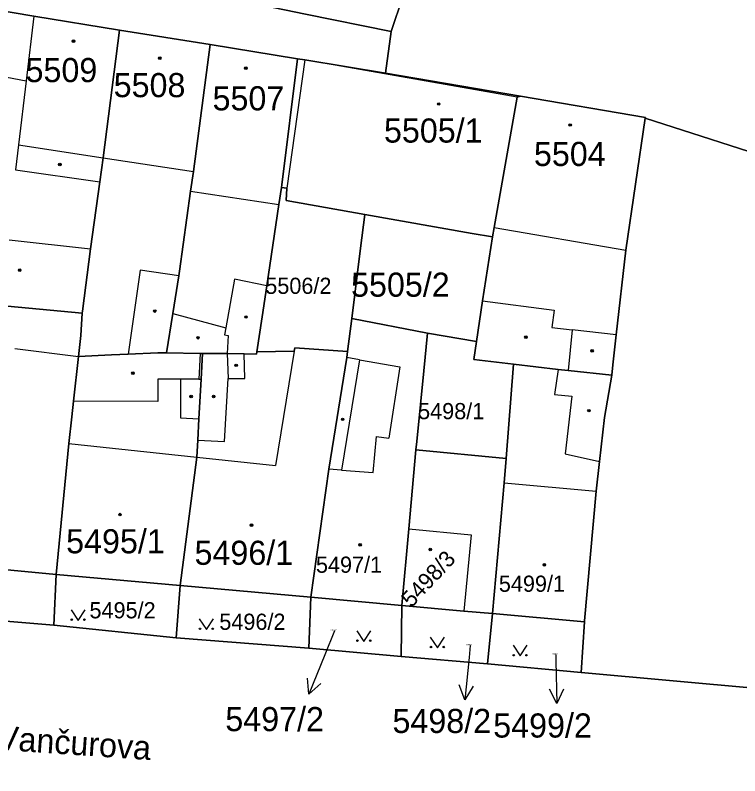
# Model space of a CAD drawing. Extents: x -596233 to -595156, y -1161235 to -1159375.
# Drawn here: x -595240.3 to -595189.3, y -1160964 to -1160910.4 of the extents above; entities that cross this region are included whole.
import ezdxf

# ---------------------------------------------------------------- set-up
doc = ezdxf.new("R2010")
doc.units = 0
for name, color, linetype in [('KN_CAR_KR', 7, 'Continuous'), ('KN_KULTURY', 7, 'Continuous'), ('KN_PARC_CIS_POM', 7, 'Continuous'), ('KN_PARC_CIS_POZ', 7, 'Continuous'), ('KN_PARC_CIS_STAV', 7, 'Continuous'), ('KN_PARC_PLOCHA', 7, 'Continuous'), ('KN_ULICE', 7, 'Continuous'), ('PARC_C_SIPKA', 7, 'Continuous'), ('parcely_l', 7, 'Continuous')]:
    doc.layers.add(name, color=color, linetype=linetype)

msp = doc.modelspace()

# ---------------------------------------------------------------- linework, layer by layer
at = {"layer": 'KN_CAR_KR'}
for points in [[(-595239.04, -1160910.51), (-595239.58, -1160915.08)], [(-595219.94, -1160913.6), (-595221.2, -1160922.62)], [(-595204.96, -1160916.22), (-595219.94, -1160913.6)], [(-595242.94, -1160914.43), (-595239.58, -1160915.08)], [(-595239.58, -1160915.08), (-595240.12, -1160919.58)], [(-595240.12, -1160919.58), (-595240.33, -1160921.33)], [(-595240.12, -1160919.58), (-595234.15, -1160920.49)], [(-595234.15, -1160920.49), (-595227.79, -1160921.45)], [(-595240.33, -1160921.33), (-595234.39, -1160922.19)], [(-595227.98, -1160922.84), (-595221.76, -1160923.78)], [(-595206.6, -1160925.41), (-595197.31, -1160926.99)], [(-595240.77, -1160926.26), (-595235.04, -1160926.9)], [(-595231.54, -1160928.42), (-595232.39, -1160934.32)], [(-595228.81, -1160928.8), (-595231.54, -1160928.42)], [(-595224.89, -1160929.05), (-595225.5, -1160932.48)], [(-595222.61, -1160929.51), (-595224.89, -1160929.05)], [(-595207.42, -1160930.58), (-595202.36, -1160931.22)], [(-595202.36, -1160931.22), (-595202.52, -1160932.45)], [(-595229.24, -1160931.47), (-595225.5, -1160932.48)], [(-595225.5, -1160932.48), (-595225.59, -1160932.97)], [(-595202.52, -1160932.45), (-595201.1, -1160932.61)], [(-595201.1, -1160932.61), (-595201.38, -1160935.48)], [(-595197.99, -1160932.96), (-595201.1, -1160932.61)], [(-595225.59, -1160932.97), (-595225.34, -1160933.01)], [(-595225.34, -1160933.01), (-595225.41, -1160934.29)], [(-595240.36, -1160933.92), (-595235.88, -1160934.48)], [(-595227.31, -1160934.27), (-595227.4, -1160936.09)], [(-595225.41, -1160934.29), (-595225.34, -1160936.04)], [(-595224.17, -1160936.03), (-595224.2, -1160934.31)], [(-595220.68, -1160934.11), (-595221.99, -1160942.17)], [(-595216.08, -1160934.72), (-595217.35, -1160942.49)], [(-595216.08, -1160934.72), (-595216.97, -1160934.57)], [(-595216.08, -1160934.72), (-595213.24, -1160935.21)], [(-595213.24, -1160935.21), (-595214.01, -1160940.24)], [(-595202.07, -1160935.4), (-595202.34, -1160937.18)], [(-595230.29, -1160936.08), (-595230.29, -1160937.67)], [(-595228.69, -1160936.09), (-595230.29, -1160936.08)], [(-595228.69, -1160936.09), (-595228.7, -1160938.81)], [(-595227.4, -1160936.09), (-595228.69, -1160936.09)], [(-595227.4, -1160936.09), (-595227.25, -1160936.09)], [(-595225.59, -1160940.49), (-595225.34, -1160936.04)], [(-595225.34, -1160936.04), (-595224.17, -1160936.03)], [(-595202.34, -1160937.18), (-595201.11, -1160937.28)], [(-595230.29, -1160937.67), (-595236.23, -1160937.63)], [(-595201.11, -1160937.28), (-595201.58, -1160941.35)], [(-595228.7, -1160938.81), (-595227.4, -1160938.88)], [(-595227.48, -1160940.38), (-595225.59, -1160940.49)], [(-595215.11, -1160942.67), (-595214.89, -1160940.12)], [(-595214.89, -1160940.12), (-595214.01, -1160940.24)], [(-595236.57, -1160940.62), (-595227.55, -1160941.58)], [(-595201.58, -1160941.35), (-595199.16, -1160941.88)], [(-595227.55, -1160941.58), (-595221.99, -1160942.17)], [(-595217.35, -1160942.49), (-595218.25, -1160942.42)], [(-595217.35, -1160942.49), (-595215.11, -1160942.67)], [(-595205.88, -1160943.39), (-595199.4, -1160943.98)], [(-595212.61, -1160946.64), (-595208.2, -1160947.05)], [(-595208.2, -1160947.05), (-595208.73, -1160952.43)]]:
    msp.add_lwpolyline(points, dxfattribs=at)
at = {"layer": 'KN_KULTURY'}
for points in [[(-595236.4118, -1160952.3316), (-595235.9118, -1160953.0816), (-595235.4118, -1160952.3316)], [(-595227.3718, -1160952.9716), (-595226.8718, -1160953.7216), (-595226.3718, -1160952.9716)], [(-595216.2718, -1160953.8116), (-595215.7718, -1160954.5616), (-595215.2718, -1160953.8116)], [(-595211.0918, -1160954.2616), (-595210.5918, -1160955.0116), (-595210.0918, -1160954.2616)], [(-595205.2618, -1160954.8416), (-595204.7618, -1160955.5916), (-595204.2618, -1160954.8416)]]:
    msp.add_lwpolyline(points, dxfattribs=at)
for centre, radius in [((-595236.24, -1160912.27), 0.09), ((-595236.24, -1160912.27), 0.0398), ((-595230.16, -1160913.47), 0.09), ((-595230.16, -1160913.47), 0.0398), ((-595224.09, -1160914.18), 0.09), ((-595224.09, -1160914.18), 0.0398), ((-595210.5, -1160916.7), 0.09), ((-595210.5, -1160916.7), 0.0398), ((-595201.23, -1160918.18), 0.09), ((-595201.23, -1160918.18), 0.0398), ((-595237.2, -1160920.96), 0.09), ((-595237.2, -1160920.96), 0.0398), ((-595240.03, -1160928.41), 0.09), ((-595240.03, -1160928.41), 0.0398), ((-595230.51, -1160931.29), 0.09), ((-595230.51, -1160931.29), 0.0398), ((-595224.08, -1160931.71), 0.09), ((-595224.08, -1160931.71), 0.0398), ((-595227.46, -1160933.17), 0.09), ((-595227.46, -1160933.17), 0.0398), ((-595204.35, -1160933.13), 0.09), ((-595204.35, -1160933.13), 0.0398), ((-595199.69, -1160934.09), 0.09), ((-595199.69, -1160934.09), 0.0398), ((-595224.77, -1160935.11), 0.09), ((-595224.77, -1160935.11), 0.0398), ((-595232.05, -1160935.67), 0.09), ((-595232.05, -1160935.67), 0.0398), ((-595227.95, -1160937.31), 0.09), ((-595226.36, -1160937.31), 0.09), ((-595227.95, -1160937.31), 0.0398), ((-595226.36, -1160937.31), 0.0398), ((-595199.91, -1160938.31), 0.09), ((-595199.91, -1160938.31), 0.0398), ((-595217.27, -1160938.92), 0.09), ((-595217.27, -1160938.92), 0.0398), ((-595232.96, -1160945.63), 0.09), ((-595232.96, -1160945.63), 0.0398), ((-595223.69, -1160946.38), 0.09), ((-595223.69, -1160946.38), 0.0398), ((-595216.04, -1160947.76), 0.09), ((-595216.04, -1160947.76), 0.0398), ((-595211.09, -1160948.09), 0.09), ((-595211.09, -1160948.09), 0.0398), ((-595203.05, -1160949.17), 0.09), ((-595203.05, -1160949.17), 0.0398), ((-595236.362, -1160953.0314), 0.05), ((-595235.4626, -1160953.0314), 0.05), ((-595227.322, -1160953.6714), 0.05), ((-595226.4226, -1160953.6714), 0.05), ((-595216.222, -1160954.5114), 0.05), ((-595215.3226, -1160954.5114), 0.05), ((-595211.042, -1160954.9614), 0.05), ((-595210.1426, -1160954.9614), 0.05), ((-595205.212, -1160955.5414), 0.05), ((-595204.3126, -1160955.5414), 0.05)]:
    msp.add_circle(centre, radius, dxfattribs=at)
at = {"layer": 'KN_PARC_PLOCHA'}
for points in [[(-595186.01, -1160920.89), (-595195.94, -1160917.71), (-595195.92, -1160917.65), (-595204.74, -1160916.16), (-595214.24, -1160914.52), (-595213.86, -1160911.59), (-595213.03, -1160909.12), (-595217.25, -1160906.31), (-595223.15, -1160902.21), (-595230.08, -1160896.93), (-595230.58, -1160897.46), (-595240.7, -1160888.91)], [(-595246.32, -1160904.67), (-595240.11, -1160906.06), (-595239.1, -1160906.32), (-595236.89, -1160906.88), (-595234.15, -1160907.43), (-595232.08, -1160907.85), (-595230.86, -1160908.09), (-595228.08, -1160908.65), (-595219.88, -1160910.38), (-595213.86, -1160911.59), (-595214.24, -1160914.52), (-595219.94, -1160913.6), (-595220.44, -1160913.52), (-595226.61, -1160912.52), (-595233, -1160911.49), (-595239.04, -1160910.51), (-595242.24, -1160909.98)], [(-595293.57, -1160948.51), (-595281.31, -1160949.53), (-595272.14, -1160950.34), (-595266.69, -1160950.85), (-595257.11, -1160951.8), (-595237.62, -1160953.41), (-595229.01, -1160954.32), (-595219.65, -1160955.05), (-595213.14, -1160955.64), (-595207.07, -1160956.15), (-595200.45, -1160956.75), (-595181.53, -1160958.48), (-595158.2304, -1160960.6301), (-595158.2304, -1160980.5637)]]:
    msp.add_lwpolyline(points, dxfattribs=at)
for points in [[(-595213.86, -1160911.59), (-595219.88, -1160910.38), (-595228.08, -1160908.65), (-595223.15, -1160902.21), (-595217.25, -1160906.31), (-595213.03, -1160909.12)], [(-595233, -1160911.49), (-595234.15, -1160920.49), (-595234.39, -1160922.19), (-595235.04, -1160926.9), (-595235.6, -1160931.29), (-595235.62, -1160931.44), (-595243.16, -1160930.73), (-595245.32, -1160930.53), (-595244.81, -1160926.85), (-595244.15, -1160922.05), (-595244.13, -1160921.95), (-595243.31, -1160916.78), (-595242.94, -1160914.43), (-595242.38, -1160910.85), (-595242.24, -1160909.98), (-595239.04, -1160910.51)], [(-595226.61, -1160912.52), (-595227.79, -1160921.45), (-595227.98, -1160922.84), (-595228.76, -1160928.47), (-595228.81, -1160928.8), (-595229.24, -1160931.47), (-595229.68, -1160934.24), (-595230.29, -1160934.23), (-595232.39, -1160934.32), (-595233.55, -1160934.38), (-595235.88, -1160934.48), (-595235.72, -1160933), (-595235.62, -1160931.44), (-595235.6, -1160931.29), (-595235.04, -1160926.9), (-595234.39, -1160922.19), (-595234.15, -1160920.49), (-595233, -1160911.49)], [(-595220.44, -1160913.52), (-595221.55, -1160922.4), (-595221.58, -1160922.59), (-595221.76, -1160923.78), (-595222.61, -1160929.51), (-595222.94, -1160931.69), (-595223.32, -1160934.16), (-595223.34, -1160934.32), (-595224.2, -1160934.31), (-595225.41, -1160934.29), (-595227.15, -1160934.27), (-595227.31, -1160934.27), (-595229.68, -1160934.24), (-595229.24, -1160931.47), (-595228.81, -1160928.8), (-595228.76, -1160928.47), (-595227.98, -1160922.84), (-595227.79, -1160921.45), (-595226.61, -1160912.52)], [(-595214.24, -1160914.52), (-595204.74, -1160916.16), (-595204.96, -1160916.22), (-595206.6, -1160925.41), (-595206.7, -1160926.07), (-595208.13, -1160925.82), (-595215.7, -1160924.49), (-595221.26, -1160923.51), (-595221.2, -1160922.62), (-595221.58, -1160922.59), (-595221.55, -1160922.4), (-595220.44, -1160913.52), (-595219.94, -1160913.6)], [(-595195.94, -1160917.71), (-595197.31, -1160926.99), (-595197.99, -1160932.96), (-595198.23, -1160935.09), (-595198.3, -1160935.81), (-595201.38, -1160935.48), (-595202.07, -1160935.4), (-595205.23, -1160935.04), (-595208.03, -1160934.7), (-595207.84, -1160933.44), (-595207.42, -1160930.58), (-595206.7, -1160926.07), (-595206.6, -1160925.41), (-595204.96, -1160916.22), (-595204.74, -1160916.16), (-595195.92, -1160917.65)], [(-595185.24, -1160921.12), (-595181.54, -1160922.21), (-595177.04, -1160923.49), (-595171.97, -1160924.83), (-595169.92, -1160925.33), (-595164.68, -1160927.5), (-595161.36, -1160929.42), (-595158.33, -1160931.89), (-595158.2304, -1160932.0031), (-595158.2304, -1160960.6301), (-595181.53, -1160958.48), (-595200.45, -1160956.75), (-595200.23, -1160953.19), (-595200.22, -1160953.12), (-595199.4, -1160943.98), (-595199.16, -1160941.88), (-595198.82, -1160938.8), (-595198.3, -1160935.81), (-595198.23, -1160935.09), (-595197.99, -1160932.96), (-595197.31, -1160926.99), (-595195.94, -1160917.71), (-595186.01, -1160920.89)], [(-595244.13, -1160921.95), (-595244.15, -1160922.05), (-595244.81, -1160926.85), (-595245.32, -1160930.53), (-595243.16, -1160930.73), (-595235.62, -1160931.44), (-595235.72, -1160933), (-595235.88, -1160934.48), (-595236.23, -1160937.63), (-595236.36, -1160938.75), (-595236.57, -1160940.62), (-595237.47, -1160949.84), (-595256.68, -1160948.02), (-595255.7, -1160939.05), (-595254.76, -1160931.48), (-595254.61, -1160930.31), (-595254.24, -1160926.72), (-595254.11, -1160925.74), (-595252.49, -1160925.93), (-595247.38, -1160926.54), (-595246.86, -1160921.66)], [(-595215.7, -1160924.49), (-595216, -1160926.85), (-595216.62, -1160931.82), (-595216.92, -1160934.13), (-595220.64, -1160933.87), (-595220.68, -1160934.11), (-595223.32, -1160934.16), (-595222.94, -1160931.69), (-595222.61, -1160929.51), (-595221.76, -1160923.78), (-595221.58, -1160922.59), (-595221.2, -1160922.62), (-595221.26, -1160923.51)], [(-595206.7, -1160926.07), (-595207.42, -1160930.58), (-595207.84, -1160933.44), (-595211.29, -1160932.85), (-595216.62, -1160931.82), (-595216, -1160926.85), (-595215.7, -1160924.49), (-595208.13, -1160925.82)], [(-595211.29, -1160932.85), (-595211.55, -1160935.5), (-595212.05, -1160940.49), (-595212.1, -1160941.07), (-595212.61, -1160946.64), (-595213.1, -1160952.03), (-595219.52, -1160951.45), (-595218.25, -1160942.42), (-595216.97, -1160934.57), (-595216.92, -1160934.13), (-595216.62, -1160931.82)], [(-595207.84, -1160933.44), (-595208.03, -1160934.7), (-595205.23, -1160935.04), (-595205.75, -1160941.67), (-595212.1, -1160941.07), (-595212.05, -1160940.49), (-595211.55, -1160935.5), (-595211.29, -1160932.85)], [(-595216.92, -1160934.13), (-595216.97, -1160934.57), (-595218.25, -1160942.42), (-595219.52, -1160951.45), (-595228.73, -1160950.63), (-595227.55, -1160941.58), (-595227.48, -1160940.38), (-595227.4, -1160938.88), (-595227.25, -1160936.09), (-595227.15, -1160934.27), (-595225.41, -1160934.29), (-595224.2, -1160934.31), (-595223.34, -1160934.32), (-595223.32, -1160934.16), (-595220.68, -1160934.11), (-595220.64, -1160933.87)], [(-595229.68, -1160934.24), (-595227.31, -1160934.27), (-595227.15, -1160934.27), (-595227.25, -1160936.09), (-595227.4, -1160938.88), (-595227.48, -1160940.38), (-595227.55, -1160941.58), (-595228.73, -1160950.63), (-595237.47, -1160949.84), (-595236.57, -1160940.62), (-595236.36, -1160938.75), (-595236.23, -1160937.63), (-595235.88, -1160934.48), (-595233.55, -1160934.38), (-595232.39, -1160934.32), (-595230.29, -1160934.23)], [(-595198.3, -1160935.81), (-595198.82, -1160938.8), (-595199.16, -1160941.88), (-595199.4, -1160943.98), (-595200.22, -1160953.12), (-595200.23, -1160953.19), (-595206.7, -1160952.61), (-595205.88, -1160943.39), (-595205.75, -1160941.67), (-595205.23, -1160935.04), (-595202.07, -1160935.4), (-595201.38, -1160935.48)], [(-595205.75, -1160941.67), (-595205.88, -1160943.39), (-595206.7, -1160952.61), (-595208.73, -1160952.43), (-595213.1, -1160952.03), (-595212.61, -1160946.64), (-595212.1, -1160941.07)], [(-595237.47, -1160949.84), (-595237.62, -1160953.41), (-595257.11, -1160951.8), (-595256.68, -1160948.02)], [(-595228.73, -1160950.63), (-595229.01, -1160954.32), (-595237.62, -1160953.41), (-595237.47, -1160949.84)], [(-595219.52, -1160951.45), (-595219.65, -1160955.05), (-595229.01, -1160954.32), (-595228.73, -1160950.63)], [(-595213.1, -1160952.03), (-595213.14, -1160955.64), (-595219.65, -1160955.05), (-595219.52, -1160951.45)], [(-595206.7, -1160952.61), (-595207.07, -1160956.15), (-595213.14, -1160955.64), (-595213.1, -1160952.03), (-595208.73, -1160952.43)], [(-595200.23, -1160953.19), (-595200.45, -1160956.75), (-595207.07, -1160956.15), (-595206.7, -1160952.61)]]:
    msp.add_lwpolyline(points, close=True, dxfattribs=at)
at = {"layer": 'PARC_C_SIPKA'}
for points in [[(-595217.85, -1160953.81), (-595218.53, -1160955.5), (-595219.656, -1160958.2807)], [(-595208.27, -1160954.85), (-595208.36, -1160955.69), (-595208.6647, -1160958.6745)], [(-595202.25, -1160955.5), (-595202.24, -1160955.93), (-595202.1788, -1160958.9294)], [(-595218.8172, -1160957.5415), (-595219.656, -1160958.2807), (-595219.7441, -1160957.1661)], [(-595208.0657, -1160957.7304), (-595208.6647, -1160958.6745), (-595209.0605, -1160957.6289)], [(-595201.6993, -1160957.9194), (-595202.1788, -1160958.9294), (-595202.6991, -1160957.9398)]]:
    msp.add_lwpolyline(points, dxfattribs=at)
at = {"layer": 'parcely_l'}
for points in [[(-595223.15, -1160902.21), (-595217.25, -1160906.31), (-595213.03, -1160909.12), (-595213.86, -1160911.59)], [(-595228.08, -1160908.65), (-595219.88, -1160910.38), (-595213.86, -1160911.59)], [(-595242.24, -1160909.98), (-595239.04, -1160910.51), (-595233, -1160911.49)], [(-595233, -1160911.49), (-595234.15, -1160920.49), (-595234.39, -1160922.19), (-595235.04, -1160926.9), (-595235.6, -1160931.29), (-595235.62, -1160931.44)], [(-595226.61, -1160912.52), (-595233, -1160911.49)], [(-595213.86, -1160911.59), (-595214.24, -1160914.52)], [(-595229.68, -1160934.24), (-595229.24, -1160931.47), (-595228.81, -1160928.8), (-595228.76, -1160928.47), (-595227.98, -1160922.84), (-595227.79, -1160921.45), (-595226.61, -1160912.52)], [(-595220.44, -1160913.52), (-595226.61, -1160912.52)], [(-595220.44, -1160913.52), (-595221.55, -1160922.4), (-595221.58, -1160922.59)], [(-595214.24, -1160914.52), (-595219.94, -1160913.6), (-595220.44, -1160913.52)], [(-595214.24, -1160914.52), (-595204.74, -1160916.16)], [(-595206.7, -1160926.07), (-595206.6, -1160925.41), (-595204.96, -1160916.22), (-595204.74, -1160916.16)], [(-595204.74, -1160916.16), (-595195.92, -1160917.65), (-595195.94, -1160917.71)], [(-595195.94, -1160917.71), (-595197.31, -1160926.99), (-595197.99, -1160932.96), (-595198.23, -1160935.09), (-595198.3, -1160935.81)], [(-595195.94, -1160917.71), (-595186.01, -1160920.89), (-595185.24, -1160921.12)], [(-595235.62, -1160931.44), (-595243.16, -1160930.73), (-595245.32, -1160930.53), (-595244.81, -1160926.85), (-595244.15, -1160922.05), (-595244.13, -1160921.95)], [(-595221.58, -1160922.59), (-595221.76, -1160923.78), (-595222.61, -1160929.51), (-595222.94, -1160931.69), (-595223.32, -1160934.16)], [(-595221.58, -1160922.59), (-595221.2, -1160922.62), (-595221.26, -1160923.51), (-595215.7, -1160924.49)], [(-595216.62, -1160931.82), (-595216, -1160926.85), (-595215.7, -1160924.49)], [(-595215.7, -1160924.49), (-595208.13, -1160925.82), (-595206.7, -1160926.07)], [(-595207.84, -1160933.44), (-595207.42, -1160930.58), (-595206.7, -1160926.07)], [(-595235.62, -1160931.44), (-595235.72, -1160933), (-595235.88, -1160934.48)], [(-595216.92, -1160934.13), (-595216.62, -1160931.82)], [(-595216.62, -1160931.82), (-595211.29, -1160932.85)], [(-595211.29, -1160932.85), (-595211.55, -1160935.5), (-595212.05, -1160940.49), (-595212.1, -1160941.07)], [(-595211.29, -1160932.85), (-595207.84, -1160933.44)], [(-595205.23, -1160935.04), (-595208.03, -1160934.7), (-595207.84, -1160933.44)], [(-595223.32, -1160934.16), (-595220.68, -1160934.11), (-595220.64, -1160933.87), (-595216.92, -1160934.13)], [(-595235.88, -1160934.48), (-595236.23, -1160937.63), (-595236.36, -1160938.75), (-595236.57, -1160940.62), (-595237.47, -1160949.84)], [(-595235.88, -1160934.48), (-595233.55, -1160934.38), (-595232.39, -1160934.32), (-595230.29, -1160934.23), (-595229.68, -1160934.24)], [(-595227.15, -1160934.27), (-595227.31, -1160934.27), (-595229.68, -1160934.24)], [(-595228.73, -1160950.63), (-595227.55, -1160941.58), (-595227.48, -1160940.38), (-595227.4, -1160938.88), (-595227.25, -1160936.09), (-595227.15, -1160934.27)], [(-595227.15, -1160934.27), (-595225.41, -1160934.29), (-595224.2, -1160934.31), (-595223.34, -1160934.32), (-595223.32, -1160934.16)], [(-595219.52, -1160951.45), (-595218.25, -1160942.42), (-595216.97, -1160934.57), (-595216.92, -1160934.13)], [(-595205.75, -1160941.67), (-595205.23, -1160935.04)], [(-595198.3, -1160935.81), (-595201.38, -1160935.48), (-595202.07, -1160935.4), (-595205.23, -1160935.04)], [(-595198.3, -1160935.81), (-595198.82, -1160938.8), (-595199.16, -1160941.88), (-595199.4, -1160943.98), (-595200.22, -1160953.12), (-595200.23, -1160953.19)], [(-595212.1, -1160941.07), (-595212.61, -1160946.64), (-595213.1, -1160952.03)], [(-595205.75, -1160941.67), (-595212.1, -1160941.07)], [(-595206.7, -1160952.61), (-595205.88, -1160943.39), (-595205.75, -1160941.67)], [(-595237.47, -1160949.84), (-595256.68, -1160948.02)], [(-595237.62, -1160953.41), (-595237.47, -1160949.84)], [(-595228.73, -1160950.63), (-595237.47, -1160949.84)], [(-595229.01, -1160954.32), (-595228.73, -1160950.63)], [(-595219.52, -1160951.45), (-595228.73, -1160950.63)], [(-595219.52, -1160951.45), (-595219.65, -1160955.05)], [(-595213.1, -1160952.03), (-595219.52, -1160951.45)], [(-595257.11, -1160951.8), (-595237.62, -1160953.41)], [(-595213.14, -1160955.64), (-595213.1, -1160952.03)], [(-595213.1, -1160952.03), (-595208.73, -1160952.43), (-595206.7, -1160952.61)], [(-595207.07, -1160956.15), (-595206.7, -1160952.61)], [(-595206.7, -1160952.61), (-595200.23, -1160953.19)], [(-595200.23, -1160953.19), (-595200.45, -1160956.75)], [(-595237.62, -1160953.41), (-595229.01, -1160954.32)], [(-595219.65, -1160955.05), (-595229.01, -1160954.32)], [(-595213.14, -1160955.64), (-595219.65, -1160955.05)], [(-595207.07, -1160956.15), (-595213.14, -1160955.64)], [(-595200.45, -1160956.75), (-595207.07, -1160956.15)], [(-595158.2304, -1160960.6301), (-595181.53, -1160958.48), (-595200.45, -1160956.75)]]:
    msp.add_lwpolyline(points, dxfattribs=at)

# ---------------------------------------------------------------- texts
at = {"layer": 'KN_PARC_CIS_POM'}
for s, p in [('5497/2', (-595218.1333, -1160953.81)), ('5498/2', (-595208.5533, -1160954.85)), ('5499/2', (-595202.5333, -1160955.5))]:
    msp.add_text(s, height=0.1, dxfattribs=at).set_placement(p)
at = {"layer": 'KN_PARC_CIS_POZ'}
for s, height, p in [('5505/2', 1.7, (-595216.6766, -1160930.28)), ('5506/2', 1.14, (-595222.72, -1160930.08)), ('5498/1', 1.14, (-595211.95, -1160938.91)), ('5495/2', 1.14, (-595235.11, -1160952.94)), ('5496/2', 1.14, (-595225.96, -1160953.75)), ('5497/2', 1.7, (-595225.5366, -1160960.89)), ('5498/2', 1.7, (-595213.7566, -1160961.02)), ('5499/2', 1.7, (-595206.6566, -1160961.34))]:
    msp.add_text(s, height=height, dxfattribs=at).set_placement(p)
at = {"layer": 'KN_PARC_CIS_STAV'}
for s, height, p in [('5509', 1.7, (-595239.6166, -1160915.16)), ('5508', 1.7, (-595233.4066, -1160916.22)), ('5507', 1.7, (-595226.4366, -1160917.15)), ('5505/1', 1.7, (-595214.3566, -1160919.42)), ('5504', 1.7, (-595203.7866, -1160921.07)), ('5495/1', 1.7, (-595236.7566, -1160948.36)), ('5496/1', 1.7, (-595227.7066, -1160949.17)), ('5497/1', 1.14, (-595219.15, -1160949.73)), ('5499/1', 1.14, (-595206.26, -1160951.07))]:
    msp.add_text(s, height=height, dxfattribs=at).set_placement(p)
msp.add_text('5498/3', height=1.14, rotation=46.92356, dxfattribs=at).set_placement((-595212.416, -1160952.2393))
at = {"layer": 'KN_ULICE'}
msp.add_text('Vančurova', height=1.7, rotation=356.07532, dxfattribs=at).set_placement((-595241.6693, -1160962.1858))

doc.saveas('drawing.dxf')
